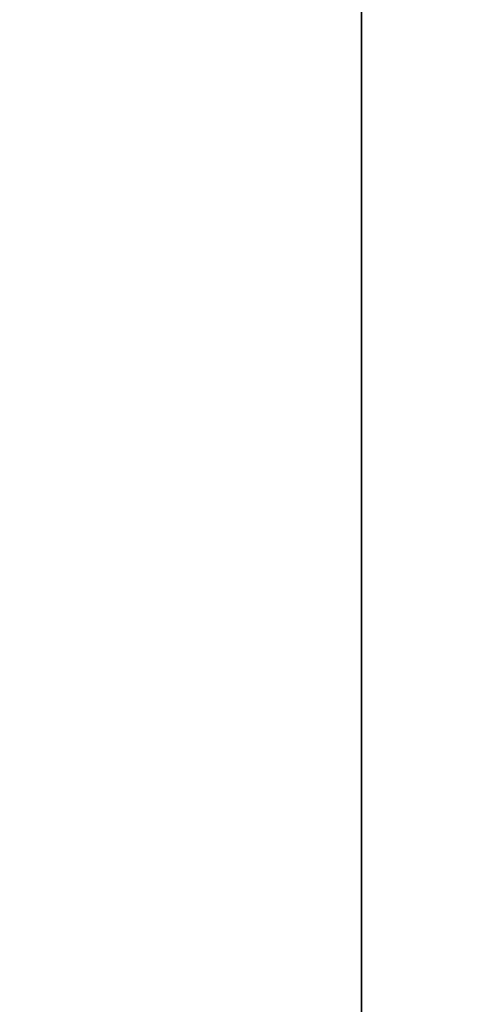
# Model space of a CAD drawing. Header units: millimetres. Extents: x -603 to 3703, y -115 to 249.
# Tile 739 of 1056: x 2483.07 to 2486.32, y 0.36 to 7.35. Entities that reach past the tile are written whole.
import ezdxf

# ---------------------------------------------------------------- set-up
doc = ezdxf.new("R2010")
doc.units = ezdxf.units.MM
doc.layers.add('151', color=7, linetype='Continuous', true_color=0xffffff)

# ---------------------------------------------------------------- blocks, each defined once
blk = doc.blocks.new('UG_SURFACE_003')
at = {"layer": '151', "color": 252, "linetype": 'Continuous', "lineweight": 35}
for points in [[(3703.0001, -13.3, 2212.25), (3703.0001, 230.4, 2212.25), (2296.9999, 230.4, 2212.25), (2296.9999, -13.3, 2212.25)], [(2447, -13.3, 2062.2499), (2447, 230.4, 2062.2499), (3553, 230.4, 2062.2499), (3553, -13.3, 2062.2499)]]:
    blk.add_3dface(points, dxfattribs=at)
blk = doc.blocks.new('UG_SURFACE_228')
at = {"layer": '151', "color": 252, "linetype": 'Continuous', "lineweight": 35}
for points in [[(2485.5001, 62.62, 2021.75), (2485.5001, 62.62, -7.75), (2485.5001, -30.22, -7.75), (2485.5001, -30.22, 2021.75)], [(2485.5001, 62.62, 2021.75), (2485.5001, -30.22, 2021.75), (2487, -30.22, 2020.2501), (2487, 62.62, 2020.2501)], [(2487, 62.62, -7.75), (2487, -30.22, -7.75), (2485.5001, -30.22, -7.75), (2485.5001, 62.62, -7.75)]]:
    blk.add_3dface(points, dxfattribs=at)
blk = doc.blocks.new('UG_SURFACE_229')
at = {"layer": '151', "color": 252, "linetype": 'Continuous', "lineweight": 35}
for points in [[(2485.5001, 62.62, 2021.75), (2485.5001, 62.62, -7.75), (2485.5001, -30.22, -7.75), (2485.5001, -30.22, 2021.75)], [(2485.5001, 62.62, 2021.75), (2485.5001, -30.22, 2021.75), (2487, -30.22, 2020.2501), (2487, 62.62, 2020.2501)], [(2487, 62.62, -7.75), (2487, -30.22, -7.75), (2485.5001, -30.22, -7.75), (2485.5001, 62.62, -7.75)]]:
    blk.add_3dface(points, dxfattribs=at)
blk = doc.blocks.new('UG_SURFACE_230')
at = {"layer": '151', "color": 252, "linetype": 'Continuous', "lineweight": 35}
for points in [[(2485.5001, -30.22, 2021.75), (3514.4999, -30.22, 2021.75), (3514.4999, 62.62, 2021.75), (2485.5001, 62.62, 2021.75)], [(2485.5001, -30.22, 2021.75), (2485.5001, 62.62, 2021.75), (2487, 62.62, 2020.2501), (2487, -30.22, 2020.2501)]]:
    blk.add_3dface(points, dxfattribs=at)

msp = doc.modelspace()

# ---------------------------------------------------------------- linework, layer by layer
at = {"layer": '151', "color": 252, "linetype": 'Continuous', "lineweight": -3, "true_color": 0x939598}
for p, q in [((2485.5, -30.22, 2021.75), (2485.5, 62.62, 2021.75)), ((2485.5, -30.22, 2021.75), (2485.5, 62.62, 2021.75)), ((2485.5, -30.22, 2021.75), (2485.5, 62.62, 2021.75)), ((2485.5, 62.62, -7.75), (2485.5, -30.22, -7.75)), ((2485.5, 62.62, -7.75), (2485.5, -30.22, -7.75))]:
    msp.add_line(p, q, dxfattribs=at)

# ---------------------------------------------------------------- block references
for name in ['UG_SURFACE_003', 'UG_SURFACE_228', 'UG_SURFACE_229', 'UG_SURFACE_230']:
    msp.add_blockref(name, (0, 0), dxfattribs=at)

doc.saveas('drawing.dxf')
